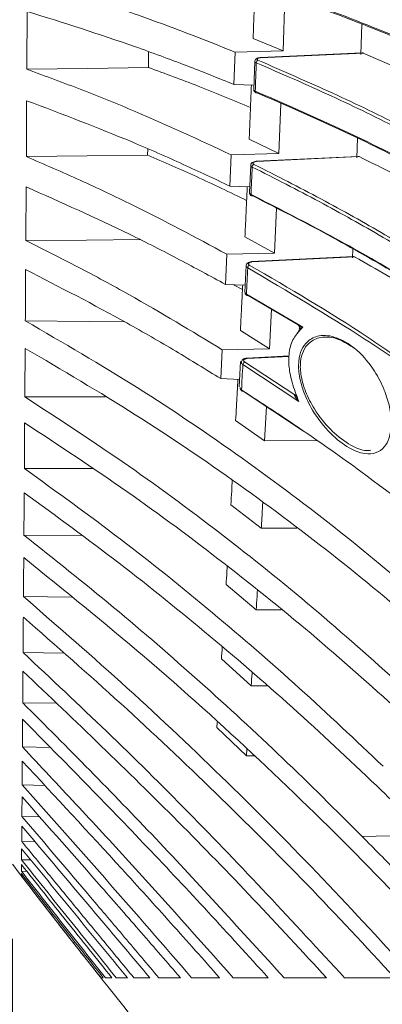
# Model space of a CAD drawing. Header units: millimetres. Extents: x 0 to 1118, y 0 to 864.
# Tile 437 of 512: x 766 to 774, y 387 to 409. Entities that reach past the tile are written whole.
import ezdxf

# ---------------------------------------------------------------- set-up
doc = ezdxf.new("R2010")
doc.units = ezdxf.units.MM
doc.styles.add('SLDTEXTSTYLE0', font='TXT', dxfattribs={"width": 0.605})
doc.dimstyles.new('SLDDIMSTYLE3', dxfattribs={"dimtxt": 3.175, "dimasz": 3.302, "dimexe": 0, "dimexo": 0.0625, "dimgap": 0.79375, "dimtad": 0, "dimtih": 1, "dimtoh": 1, "dimdec": 1, "dimlfac": 4, "dimrnd": 1e-09, "dimzin": 12, "dimdsep": 46, "dimtxsty": 'SLDTEXTSTYLE0', "dimsah": 1, "dimcen": 0.09, "dimadec": 0, "dimazin": 3, "dimtfac": 1, "dimtofl": 0, "dimtmove": 0, "dimatfit": 3, "dimfxl": 1, "dimfrac": 2, "dimtolj": 1, "dimtzin": 12, "dimarcsym": 0})
doc.dimstyles.new('SLDDIMSTYLE8', dxfattribs={"dimtxt": 3.175, "dimasz": 3.302, "dimexe": 0, "dimexo": 0.0625, "dimgap": 0.79375, "dimtad": 0, "dimtih": 1, "dimtoh": 1, "dimlfac": 4, "dimrnd": 1e-09, "dimzin": 12, "dimdsep": 46, "dimtxsty": 'SLDTEXTSTYLE0', "dimsah": 1, "dimcen": 0.09, "dimadec": 0, "dimazin": 3, "dimtfac": 1, "dimtofl": 0, "dimtmove": 0, "dimatfit": 3, "dimfxl": 1, "dimfrac": 2, "dimtolj": 1, "dimtzin": 12, "dimarcsym": 0})
doc.dimstyles.new('SLDDIMSTYLE9', dxfattribs={"dimtxt": 3.175, "dimasz": 3.302, "dimexe": 0, "dimexo": 0.0625, "dimgap": 0.79375, "dimtad": 0, "dimlfac": 4, "dimrnd": 1e-09, "dimzin": 12, "dimdsep": 46, "dimtxsty": 'SLDTEXTSTYLE0', "dimsah": 1, "dimcen": 0.09, "dimadec": 0, "dimazin": 3, "dimtfac": 1, "dimtofl": 0, "dimtmove": 0, "dimatfit": 3, "dimfxl": 1, "dimfrac": 2, "dimtolj": 1, "dimtzin": 12, "dimarcsym": 0})

# ---------------------------------------------------------------- blocks, each defined once
blk = doc.blocks.new('_D_18')
at = {"color": 7, "linetype": 'Continuous', "lineweight": 0}
for p, q in [((870.233, 419.658), (698.437, 419.658)), ((700.037, 419.658), (700.037, 403.595)), ((700.037, 382.658), (700.037, 398.722)), ((791.922, 382.658), (698.437, 382.658))]:
    blk.add_line(p, q, dxfattribs=at)
for points in [[(700.037, 419.658), (699.529, 416.356), (700.545, 416.356)], [(700.037, 382.658), (700.545, 385.96), (699.529, 385.96)]]:
    blk.add_solid(points, dxfattribs=at)
at = {"color": 7, "linetype": 'Continuous', "lineweight": 0, "insert": (698.463, 402.815), "char_height": 3.175, "attachment_point": 1, "style": 'SLDTEXTSTYLE0'}
blk.add_mtext('D', dxfattribs=at)
blk = doc.blocks.new('_D_19')
at = {"color": 7, "linetype": 'Continuous', "lineweight": 0}
for p, q in [((716.762, 401.364), (716.762, 352.295)), ((796.035, 372.505), (796.035, 352.295)), ((716.762, 353.895), (754.097, 353.895)), ((796.035, 353.895), (757.007, 353.895))]:
    blk.add_line(p, q, dxfattribs=at)
for points in [[(716.762, 353.895), (720.064, 353.387), (720.064, 354.403)], [(796.035, 353.895), (792.733, 354.403), (792.733, 353.387)]]:
    blk.add_solid(points, dxfattribs=at)
at = {"color": 7, "linetype": 'Continuous', "lineweight": 0, "insert": (754.097, 355.552), "char_height": 3.175, "attachment_point": 1, "style": 'SLDTEXTSTYLE0'}
blk.add_mtext('A', dxfattribs=at)
blk = doc.blocks.new('_D_20')
at = {"color": 7, "linetype": 'Continuous', "lineweight": 0}
for p, q in [((766.16, 388.808), (766.16, 364.031)), ((796.035, 372.505), (796.035, 364.031)), ((766.16, 365.631), (775.64, 365.631)), ((796.035, 365.631), (786.554, 365.631))]:
    blk.add_line(p, q, dxfattribs=at)
for points in [[(766.16, 365.631), (769.462, 365.123), (769.462, 366.139)], [(796.035, 365.631), (792.733, 366.139), (792.733, 365.123)]]:
    blk.add_solid(points, dxfattribs=at)
at = {"color": 7, "linetype": 'Continuous', "lineweight": 0, "insert": (775.64, 367.288), "char_height": 3.175, "attachment_point": 1, "style": 'SLDTEXTSTYLE0'}
blk.add_mtext('119.5', dxfattribs=at)

msp = doc.modelspace()

# ---------------------------------------------------------------- linework, layer by layer
at = {"color": 7, "linetype": 'Continuous', "lineweight": 15}
for p, q in [((771.9777, 407.8824), (772.0193, 409.0703)), ((773.6515, 407.8061), (773.6737, 408.4541)), ((771.9777, 407.8824), (771.3356, 408.1474)), ((770.9481, 407.8562), (770.9226, 407.1608)), ((770.9481, 407.8562), (771.9777, 407.8824)), ((773.6812, 407.8392), (771.4924, 407.7371)), ((775.3276, 407.1242), (773.6991, 407.8358)), ((771.3704, 407.6601), (771.3477, 407.0505)), ((771.3733, 407.6568), (771.3742, 407.6598)), ((771.3512, 407.1444), (770.9226, 407.1608)), ((771.8899, 405.6738), (771.9338, 406.7518)), ((771.8899, 405.6738), (771.2519, 405.9837)), ((773.5651, 405.5846), (773.5818, 406.0032)), ((769.0681, 405.64), (769.0692, 405.7774)), ((770.863, 405.6497), (771.8899, 405.6738)), ((770.863, 405.6497), (770.8347, 404.9756)), ((773.5921, 405.6145), (771.4041, 405.5097)), ((771.2833, 405.4294), (771.258, 404.8385)), ((771.2851, 405.4253), (771.2861, 405.4292)), ((771.2632, 404.9592), (770.8347, 404.9756)), ((771.2604, 404.8384), (771.2603, 404.8353)), ((771.7933, 403.5369), (771.8378, 404.5007)), ((771.7933, 403.5369), (771.16, 403.8903)), ((773.4701, 403.4354), (773.4786, 403.6248)), ((770.7697, 403.5151), (770.7392, 402.8656)), ((770.7697, 403.5151), (771.7933, 403.5369)), ((773.4942, 403.462), (771.3071, 403.3552)), ((771.1866, 403.2712), (771.1593, 402.7016)), ((771.1881, 403.2666), (771.1891, 403.271)), ((771.1664, 402.8492), (770.7392, 402.8656)), ((771.1057, 402.7534), (770.9099, 402.859)), ((771.1908, 402.6557), (772.401, 401.9455)), ((772.3069, 401.9953), (771.2266, 402.6271)), ((771.6901, 401.4822), (771.7335, 402.3307)), ((771.6901, 401.4822), (771.062, 401.8774)), ((770.6702, 401.4628), (770.6382, 400.841)), ((770.6702, 401.4628), (771.6901, 401.4822)), ((772.1125, 401.329), (771.2036, 401.2839)), ((771.0672, 401.2094), (771.0378, 400.6622)), ((771.0466, 400.8255), (770.6382, 400.841)), ((772.4217, 399.7144), (771.1214, 400.5749)), ((772.2637, 400.4956), (772.2637, 400.4955)), ((771.5816, 399.5059), (771.6226, 400.2432)), ((771.5816, 399.5059), (770.9597, 399.9406)), ((771.5816, 399.5059), (772.7121, 399.5092)), ((771.5109, 397.6295), (770.8574, 398.1317)), ((767.6497, 397.4724), (766.4073, 397.4783)), ((771.5109, 397.6295), (772.2729, 397.6311)), ((771.401, 395.8774), (770.7546, 396.4172)), ((767.4338, 396.1495), (766.3983, 396.1578)), ((771.401, 395.8774), (771.9392, 395.8767)), ((767.2652, 394.9456), (766.3899, 394.9555)), ((771.2936, 394.2448), (770.6544, 394.8196)), ((771.2936, 394.2448), (771.6357, 394.2433)), ((767.1002, 393.8668), (766.3825, 393.8773)), ((770.5583, 393.3467), (770.5656, 393.4569)), ((771.1903, 392.7398), (770.5583, 393.3467)), ((766.9721, 392.9176), (766.3757, 392.9282)), ((771.1903, 392.7398), (771.2005, 392.8872)), ((771.1903, 392.7398), (771.3664, 392.7384)), ((766.8544, 392.103), (766.3697, 392.1131)), ((766.7469, 391.4267), (766.3646, 391.4357)), ((766.6482, 390.8919), (766.3601, 390.8996)), ((766.5569, 390.5013), (766.3566, 390.5072)), ((766.4718, 390.2567), (766.3538, 390.2605)), ((766.3911, 390.1593), (766.3516, 390.1606))]:
    msp.add_line(p, q, dxfattribs=at)
at = {"color": 9, "linetype": 'Continuous', "lineweight": 0}
for p, q in [((773.6991, 407.8358), (771.493, 407.7329)), ((773.6125, 405.6096), (771.4048, 405.504)), ((773.5174, 403.4556), (771.3078, 403.3477)), ((772.1108, 401.3195), (771.2043, 401.2745)), ((772.3186, 400.3484), (771.1143, 401.1429)), ((771.1501, 401.2002), (772.2311, 400.4894)), ((774.6219, 391.0248), (773.6811, 391.0044))]:
    msp.add_line(p, q, dxfattribs=at)
at = {"color": 9, "linetype": 'Continuous', "lineweight": 0, "flags": 128}
msp.add_lwpolyline([(771.4924, 407.7371), (771.4924, 407.7371), (771.4926, 407.736), (771.493, 407.7329)], dxfattribs=at)
at = {"color": 7, "linetype": 'Continuous', "lineweight": 15, "flags": 128}
for points in [[(769.0825, 407.5248), (767.7765, 407.5052), (766.4704, 407.4857)], [(769.0681, 405.64), (767.7639, 405.6246), (766.4598, 405.6092)], [(768.9055, 403.826), (767.7509, 403.816), (766.4487, 403.8049)], [(768.5677, 402.0642), (767.8174, 402.0703), (766.4378, 402.0815)], [(772.2852, 401.806), (772.3322, 401.8876), (772.3322, 401.8876), (772.3322, 401.8876)], [(768.1631, 400.4507), (767.7255, 400.4499), (766.4272, 400.4473)], [(767.8861, 398.9084), (767.7134, 398.9087), (766.4169, 398.9105)]]:
    msp.add_lwpolyline(points, dxfattribs=at)
at = {"color": 9, "linetype": 'Continuous', "lineweight": 0}
for centre, radius, start, end in [((771.4678, 407.6234), 0.064, 116.40656, 179.46419), ((771.4151, 407.0124), 0.0343, 172.97192, 242.76021), ((771.3777, 405.5039), 0.027, 0.17374, 12.42902), ((771.3824, 405.3848), 0.0671, 117.92656, 178.23173), ((771.3209, 404.7938), 0.0312, 172.06278, 240.46717), ((771.2476, 403.346), 0.0603, 1.68729, 8.81249), ((771.288, 403.2194), 0.07, 119.21057, 176.98045), ((771.2199, 402.6521), 0.0293, 172.8453, 237.21164), ((771.1153, 401.2723), 0.0891, 1.4168, 7.47622), ((771.1868, 401.1374), 0.0727, 120.2635, 175.70599), ((771.1118, 400.5964), 0.0265, 172.56978, 234.04491)]:
    msp.add_arc(centre, radius, start, end, dxfattribs=at)
at = {"color": 7, "linetype": 'Continuous', "lineweight": 15}
for centre, radius, start, end in [((771.4089, 407.0066), 0.0266, 249.02842, 286.82764), ((771.3163, 404.7911), 0.0267, 246.06631, 290.44126), ((771.2156, 402.651), 0.0263, 243.68669, 294.58265), ((771.109, 400.5983), 0.0265, 241.35292, 298.06209)]:
    msp.add_arc(centre, radius, start, end, dxfattribs=at)
for points, knots in [([(778.2716, 407.0236), (777.7423, 407.2912), (776.6836, 407.8264), (775.0052, 408.5754), (773.2869, 409.2794), (772.0837, 409.7086), (771.4813, 409.9234)], [0, 0, 0, 0, 0.2624357, 0.5248648, 0.7621295, 1, 1, 1, 1]), ([(771.5168, 409.9794), (772.1182, 409.7651), (773.3212, 409.3364), (775.0527, 408.6255), (776.6833, 407.9024), (777.8697, 407.2993), (778.3128, 407.0777), (778.3128, 407.0777)], [0, 0, 0, 0, 0.2375764, 0.4751813, 0.7375961, 0.9999985, 1, 1, 1, 1]), ([(766.4805, 409.425), (766.8865, 409.3012), (767.6984, 409.0537), (769.2115, 408.5386), (770.2604, 408.1264), (770.9481, 407.8562)], [0, 0, 0, 0, 0.2561806, 0.5123473, 1, 1, 1, 1]), ([(771.3356, 408.1474), (771.3399, 408.2671), (771.3484, 408.5065), (771.3628, 408.922), (771.3726, 409.2197), (771.3784, 409.3961)], [0, 0, 0, 0, 0.2894091, 0.578818, 1, 1, 1, 1]), ([(771.4617, 409.3004), (772.1277, 409.062), (773.4598, 408.5853), (775.2203, 407.8523), (776.8276, 407.1253), (777.7815, 406.6428), (778.2588, 406.4013)], [0, 0, 0, 0, 0.2634722, 0.5269465, 0.7632769, 1, 1, 1, 1]), ([(778.3, 406.3607), (778.3, 406.3607), (777.8111, 406.6052), (776.874, 407.0833), (775.2584, 407.8127), (773.4976, 408.546), (772.164, 409.0233), (771.4972, 409.2619)], [0, 0, 0, 0, 0.0000012, 0.23632, 0.47301, 0.7364904, 1, 1, 1, 1]), ([(766.477, 408.7296), (766.4764, 408.6247), (766.4754, 408.4149), (766.4732, 407.9991), (766.4715, 407.6907), (766.4704, 407.4857)], [0, 0, 0, 0, 0.2509354, 0.5018724, 1, 1, 1, 1]), ([(770.9226, 407.1608), (770.5846, 407.2961), (769.8893, 407.5744), (768.4391, 408.1112), (767.2579, 408.4835), (766.477, 408.7296)], [0, 0, 0, 0, 0.2427798, 0.4993794, 1, 1, 1, 1]), ([(769.0825, 407.5248), (769.0827, 407.5498), (769.0835, 407.6628), (769.0843, 407.7766), (769.085, 407.8652)], [0, 0, 0, 0, 0.2211946, 1, 1, 1, 1]), ([(773.6813, 407.8384), (773.6827, 407.8387), (773.6883, 407.8399), (773.6945, 407.8375), (773.6991, 407.8358)], [0, 0, 0, 0, 0.2577253, 1, 1, 1, 1]), ([(771.4924, 407.7368), (771.491, 407.7369), (771.475, 407.7372), (771.4429, 407.7305), (771.4084, 407.7168), (771.3853, 407.6955), (771.3735, 407.675), (771.3734, 407.6615), (771.3734, 407.6568)], [0, 0, 0, 0, 0.0238245, 0.2792151, 0.5626284, 0.7467033, 0.9113028, 1, 1, 1, 1]), ([(766.4704, 407.4857), (766.8682, 407.3397), (767.6637, 407.0478), (769.1503, 406.4445), (770.1848, 405.9645), (770.863, 405.6497)], [0, 0, 0, 0, 0.2561792, 0.5123483, 1, 1, 1, 1]), ([(771.2796, 406.668), (770.9086, 406.8213), (770.195, 407.1162), (769.4433, 407.3923), (769.0825, 407.5248)], [0, 0, 0, 0, 0.5199726, 1, 1, 1, 1]), ([(771.2519, 405.9837), (771.2566, 406.0999), (771.2662, 406.3323), (771.2817, 406.7191), (771.2922, 406.9917), (771.2981, 407.1464)], [0, 0, 0, 0, 0.3020446, 0.6040897, 1, 1, 1, 1]), ([(771.3504, 407.0481), (771.3502, 407.0429), (771.3497, 407.0303), (771.3585, 407.0122), (771.3731, 406.9964), (771.3866, 406.9867), (771.3971, 406.9834), (771.3998, 406.9826)], [0, 0, 0, 0, 0.1675858, 0.4055101, 0.630422, 0.9087809, 1, 1, 1, 1]), ([(771.3811, 407.0166), (771.9848, 406.7547), (773.1924, 406.2308), (774.8045, 405.4315), (776.284, 404.6415), (777.1694, 404.119), (777.6124, 403.8576)], [0, 0, 0, 0, 0.26398061, 0.52796884, 0.7638247, 1, 1, 1, 1]), ([(777.6531, 403.8199), (777.6531, 403.8199), (777.2116, 404.0407), (776.3237, 404.6227), (774.8439, 405.3888), (773.2296, 406.1962), (772.021, 406.7195), (771.4166, 406.9812)], [0, 0, 0, 0, 0.0000013, 0.2358452, 0.4719922, 0.7359861, 1, 1, 1, 1]), ([(766.4667, 406.8116), (766.4661, 406.71), (766.465, 406.5068), (766.4627, 406.1048), (766.4609, 405.8071), (766.4598, 405.6092)], [0, 0, 0, 0, 0.2509357, 0.5018728, 1, 1, 1, 1]), ([(770.8347, 404.9756), (770.5023, 405.1327), (769.8184, 405.4558), (768.3915, 406.0823), (767.2335, 406.521), (766.4667, 406.8116)], [0, 0, 0, 0, 0.242125, 0.4981369, 1, 1, 1, 1]), ([(766.4598, 405.6092), (766.8477, 405.4418), (767.6235, 405.1069), (769.0812, 404.4183), (770.1005, 403.8731), (770.7697, 403.5151)], [0, 0, 0, 0, 0.2556362, 0.5112653, 1, 1, 1, 1]), ([(771.1954, 404.6706), (770.839, 404.8419), (770.1469, 405.1743), (769.4204, 405.4879), (769.0681, 405.64)], [0, 0, 0, 0, 0.515017, 1, 1, 1, 1]), ([(771.4042, 405.5094), (771.4027, 405.5094), (771.3861, 405.5099), (771.3528, 405.5021), (771.3166, 405.4856), (771.2939, 405.4606), (771.2839, 405.4396), (771.2848, 405.4278), (771.285, 405.4253)], [0, 0, 0, 0, 0.0246426, 0.2882888, 0.579401, 0.7761383, 0.9510821, 1, 1, 1, 1]), ([(773.5921, 405.6134), (773.5945, 405.6138), (773.601, 405.6148), (773.6081, 405.6116), (773.6125, 405.6096)], [0, 0, 0, 0, 0.3703007, 1, 1, 1, 1]), ([(775.2444, 404.772), (775.2143, 404.7888), (774.6973, 405.0777), (774.1387, 405.3516), (773.6125, 405.6096)], [0, 0, 0, 0, 0.0581217, 1, 1, 1, 1]), ([(766.4558, 404.9597), (766.4552, 404.862), (766.454, 404.6665), (766.4516, 404.2801), (766.4499, 403.9947), (766.4487, 403.8049)], [0, 0, 0, 0, 0.2509374, 0.5018736, 1, 1, 1, 1]), ([(770.7392, 402.8656), (770.4127, 403.0433), (769.7408, 403.4089), (768.3394, 404.1217), (767.2069, 404.6256), (766.4558, 404.9597)], [0, 0, 0, 0, 0.2415458, 0.4970261, 1, 1, 1, 1]), ([(771.16, 403.8903), (771.1652, 404.0023), (771.1755, 404.2261), (771.1916, 404.5824), (771.2024, 404.8288), (771.2082, 404.9613)], [0, 0, 0, 0, 0.3163039, 0.6326074, 1, 1, 1, 1]), ([(771.2594, 404.8351), (771.2595, 404.8276), (771.2598, 404.8121), (771.272, 404.7917), (771.2871, 404.7764), (771.3001, 404.7703), (771.3059, 404.7676)], [0, 0, 0, 0, 0.24732305, 0.50873232, 0.7792294, 1, 1, 1, 1]), ([(771.29, 404.7982), (771.8347, 404.5209), (772.9242, 403.9665), (774.8537, 402.8717), (776.1464, 402.0271), (776.9738, 401.4864)], [0, 0, 0, 0, 0.2646264, 0.5292635, 1, 1, 1, 1]), ([(777.0141, 401.4519), (777.0141, 401.4519), (776.2531, 402.0226), (774.8754, 402.8306), (772.9645, 403.9351), (771.8719, 404.4891), (771.3256, 404.7661)], [0, 0, 0, 0, 0.0000015, 0.4707032, 0.7353455, 1, 1, 1, 1]), ([(766.4487, 403.8049), (766.8263, 403.6165), (767.5816, 403.2398), (769.0082, 402.4687), (770.0109, 401.8618), (770.6702, 401.4628)], [0, 0, 0, 0, 0.2551424, 0.5102799, 1, 1, 1, 1]), ([(771.3072, 403.3548), (771.3057, 403.3549), (771.2886, 403.3555), (771.2546, 403.3467), (771.2171, 403.3276), (771.1951, 403.2997), (771.186, 403.2783), (771.1874, 403.2675), (771.1875, 403.2665)], [0, 0, 0, 0, 0.0252931, 0.2941768, 0.5881474, 0.7949961, 0.9791744, 1, 1, 1, 1]), ([(773.4943, 403.461), (773.4976, 403.4613), (773.505, 403.4619), (773.513, 403.4578), (773.5174, 403.4556)], [0, 0, 0, 0, 0.453518, 1, 1, 1, 1]), ([(775.1519, 402.4914), (775.0678, 402.5446), (774.5453, 402.8753), (773.9863, 403.1909), (773.5174, 403.4556)], [0, 0, 0, 0, 0.161012, 1, 1, 1, 1]), ([(766.4448, 403.1831), (766.4442, 403.0897), (766.443, 402.9029), (766.4407, 402.5341), (766.439, 402.2623), (766.4378, 402.0815)], [0, 0, 0, 0, 0.2509374, 0.5018749, 1, 1, 1, 1]), ([(770.6382, 400.841), (770.3178, 401.0382), (769.6585, 401.4439), (768.2843, 402.2389), (767.1788, 402.8063), (766.4448, 403.1831)], [0, 0, 0, 0, 0.2410128, 0.4960329, 1, 1, 1, 1]), ([(771.062, 401.8774), (771.0675, 401.9846), (771.0783, 402.1991), (771.0945, 402.523), (771.1051, 402.7419), (771.1105, 402.8513)], [0, 0, 0, 0, 0.3334902, 0.666978, 1, 1, 1, 1]), ([(771.1607, 402.6982), (771.1607, 402.6903), (771.1608, 402.6736), (771.174, 402.6514), (771.1886, 402.636), (771.2007, 402.6303), (771.2045, 402.6285)], [0, 0, 0, 0, 0.2630079, 0.553234, 0.8596621, 1, 1, 1, 1]), ([(766.4378, 402.0815), (767.2497, 401.6104), (768.8732, 400.6682), (771.1091, 399.1451), (773.2224, 397.5672), (774.5218, 396.4697), (775.1723, 395.9204)], [0, 0, 0, 0, 0.2514183, 0.5028085, 0.7511152, 1, 1, 1, 1]), ([(772.401, 401.9455), (772.3692, 401.9116), (772.2782, 401.8147), (772.1451, 401.6218), (772.0893, 401.3055), (772.1175, 400.9381), (772.2152, 400.6213), (772.2926, 400.417), (772.3186, 400.3484)], [0, 0, 0, 0, 0.1112585, 0.3175557, 0.5248333, 0.6837274, 0.893828, 1, 1, 1, 1]), ([(772.3069, 401.9953), (772.3096, 401.9936), (772.3153, 401.9899), (772.3235, 401.9806), (772.331, 401.9683), (772.3365, 401.9539), (772.339, 401.9392), (772.3384, 401.9263), (772.3355, 401.9161), (772.3321, 401.9116), (772.3305, 401.9096)], [0, 0, 0, 0, 0.10774727, 0.22901729, 0.36136181, 0.50001261, 0.63865972, 0.77099268, 0.89225704, 1, 1, 1, 1]), ([(772.3087, 401.9813), (772.3091, 401.981), (772.3165, 401.9755), (772.338, 401.9654), (772.3699, 401.9543), (772.3924, 401.9478), (772.4008, 401.9455), (772.401, 401.9455)], [0, 0, 0, 0, 0.01648662, 0.3692539, 0.7723087, 0.99446438, 1, 1, 1, 1]), ([(772.3282, 401.9102), (772.3298, 401.913), (772.3331, 401.9188), (772.3359, 401.9287), (772.3366, 401.9395), (772.3349, 401.9503), (772.3308, 401.9605), (772.3247, 401.9693), (772.3173, 401.9765), (772.3115, 401.9797), (772.3087, 401.9813)], [0, 0, 0, 0, 0.1152995, 0.2385188, 0.3676795, 0.5000288, 0.6323528, 0.7615324, 0.8847586, 1, 1, 1, 1]), ([(772.38, 400.6881), (772.3621, 400.7567), (772.3141, 400.9399), (772.3037, 401.2173), (772.3693, 401.4721), (772.5145, 401.6739), (772.7693, 401.792), (773.128, 401.7484), (773.5367, 401.5093), (773.8903, 401.1202), (774.0911, 400.7542), (774.2087, 400.4599), (774.2879, 400.183), (774.3173, 399.8392), (774.2706, 399.557), (774.1579, 399.3519), (773.9777, 399.2287), (773.7201, 399.2107), (773.3816, 399.3381), (772.9872, 399.6458), (772.6447, 400.0802), (772.4534, 400.4609), (772.3947, 400.6425), (772.38, 400.6881)], [0, 0, 0, 0, 0.0238533, 0.0636972, 0.0998684, 0.137685, 0.1928647, 0.2624977, 0.3328914, 0.4087099, 0.4610396, 0.4728954, 0.5138616, 0.554976, 0.5936977, 0.6328224, 0.6764006, 0.7277683, 0.7893912, 0.8610747, 0.9365038, 0.9840569, 1, 1, 1, 1]), ([(773.5291, 401.4792), (773.408, 401.5585), (773.1568, 401.723), (772.8078, 401.7538), (772.5528, 401.6433), (772.4072, 401.4494), (772.3414, 401.2047), (772.3519, 400.9376), (772.3998, 400.7619), (772.4178, 400.696)], [0, 0, 0, 0, 0.199068, 0.4132031, 0.5821454, 0.6973004, 0.8069756, 0.9276169, 1, 1, 1, 1]), ([(766.434, 401.4905), (766.4335, 401.4018), (766.4323, 401.2246), (766.43, 400.8751), (766.4283, 400.6182), (766.4272, 400.4473)], [0, 0, 0, 0, 0.25093677, 0.5018724, 1, 1, 1, 1]), ([(775.1419, 395.3294), (774.4851, 395.8828), (773.1713, 396.9896), (771.053, 398.5695), (768.8291, 400.0861), (767.2333, 401.0218), (766.434, 401.4905)], [0, 0, 0, 0, 0.2512951, 0.5026031, 0.750903, 1, 1, 1, 1]), ([(771.2037, 401.2835), (771.2022, 401.2835), (771.1847, 401.2843), (771.15, 401.2747), (771.1127, 401.2535), (771.089, 401.2235), (771.0854, 401.2022), (771.0837, 401.1923)], [0, 0, 0, 0, 0.0260739, 0.3001605, 0.5961379, 0.8126917, 1, 1, 1, 1]), ([(770.9597, 399.9406), (770.9652, 400.0405), (770.9763, 400.245), (770.9922, 400.5397), (771.0026, 400.737), (771.0074, 400.827)], [0, 0, 0, 0, 0.34179413, 0.6996756, 1, 1, 1, 1]), ([(771.0553, 400.6472), (771.0557, 400.6378), (771.0565, 400.619), (771.0723, 400.5946), (771.086, 400.58), (771.0959, 400.5754), (771.0964, 400.5752)], [0, 0, 0, 0, 0.3175771, 0.635301, 0.9844785, 1, 1, 1, 1]), ([(771.0855, 400.5999), (771.5248, 400.313), (772.4032, 399.7392), (773.9767, 398.627), (775.0553, 397.7794), (775.7422, 397.2396)], [0, 0, 0, 0, 0.266391, 0.5327933, 1, 1, 1, 1]), ([(772.4178, 400.696), (772.4325, 400.6522), (772.4914, 400.4771), (772.6769, 400.1233), (772.8917, 399.8574), (773.1584, 399.5952), (773.4179, 399.4064), (773.7036, 399.2822), (773.8324, 399.2992), (773.8624, 399.3032)], [0, 0, 0, 0, 0.05429925, 0.21688768, 0.4600222, 0.47650285, 0.72359617, 0.9357895, 1, 1, 1, 1]), ([(766.4272, 400.4473), (767.1778, 399.9594), (768.6788, 398.9835), (770.7734, 397.4265), (772.7686, 395.8196), (774.0085, 394.7061), (774.629, 394.1489)], [0, 0, 0, 0, 0.2510582, 0.5021027, 0.750826, 1, 1, 1, 1]), ([(772.2639, 400.4958), (772.2639, 400.4957), (772.2628, 400.4923), (772.2578, 400.4884), (772.2497, 400.4853), (772.2404, 400.4857), (772.2341, 400.4882), (772.2311, 400.4894)], [0, 0, 0, 0, 0.0128033, 0.2852032, 0.5458102, 0.7856993, 1, 1, 1, 1]), ([(772.2324, 400.4632), (772.2354, 400.4641), (772.2415, 400.4658), (772.2495, 400.4698), (772.2563, 400.4748), (772.2611, 400.4808), (772.2634, 400.4873), (772.2632, 400.4937), (772.2609, 400.4998), (772.2579, 400.5033), (772.2564, 400.505)], [0, 0, 0, 0, 0.1149248, 0.2380849, 0.3674024, 0.499997, 0.6325931, 0.7618846, 0.885043, 1, 1, 1, 1]), ([(772.2564, 400.505), (772.2585, 400.4954), (772.2668, 400.4583), (772.2893, 400.406), (772.3101, 400.3642), (772.3184, 400.3487), (772.3186, 400.3484)], [0, 0, 0, 0, 0.1785525, 0.692299, 0.9945782, 1, 1, 1, 1]), ([(772.2566, 400.4879), (772.2575, 400.4888), (772.2589, 400.4901), (772.2635, 400.492), (772.2651, 400.4927)], [0, 0, 0, 0, 0.6529691, 1, 1, 1, 1]), ([(766.4235, 399.89), (766.4229, 399.8066), (766.4218, 399.6397), (766.4196, 399.3113), (766.4179, 399.0706), (766.4169, 398.9105)], [0, 0, 0, 0, 0.25093627, 0.50187342, 1, 1, 1, 1]), ([(774.5973, 393.5915), (773.9726, 394.1514), (772.7231, 395.271), (770.7263, 396.8789), (768.6429, 398.4314), (767.1638, 399.4034), (766.4235, 399.89)], [0, 0, 0, 0, 0.2509156, 0.5018395, 0.7506376, 1, 1, 1, 1]), ([(766.4169, 398.9105), (767.1124, 398.4088), (768.5035, 397.4056), (770.4682, 395.8234), (772.3535, 394.1972), (773.5369, 393.0748), (774.129, 392.5132)], [0, 0, 0, 0, 0.2507284, 0.5014518, 0.7505557, 1, 1, 1, 1]), ([(770.8574, 398.1317), (770.863, 398.2284), (770.8732, 398.4029), (770.8833, 398.5799), (770.8879, 398.6589)], [0, 0, 0, 0, 0.55412708, 1, 1, 1, 1]), ([(766.4134, 398.3895), (766.4129, 398.3116), (766.4118, 398.156), (766.4098, 397.8503), (766.4083, 397.6269), (766.4073, 397.4783)], [0, 0, 0, 0, 0.2509349, 0.5018712, 1, 1, 1, 1]), ([(774.0968, 391.9922), (773.5023, 392.5551), (772.3131, 393.681), (770.4288, 395.3074), (768.4743, 396.8867), (767.1007, 397.8883), (766.4134, 398.3895)], [0, 0, 0, 0, 0.2506233, 0.5012514, 0.7504332, 1, 1, 1, 1]), ([(771.5109, 397.6295), (771.517, 397.7297), (771.528, 397.911), (771.5391, 398.0951), (771.544, 398.1774)], [0, 0, 0, 0, 0.55269764, 1, 1, 1, 1]), ([(766.4073, 397.4783), (767.0547, 396.965), (768.3496, 395.9384), (770.1981, 394.336), (771.9839, 392.6957), (773.1152, 391.5684), (773.6811, 391.0044)], [0, 0, 0, 0, 0.2504855, 0.5009707, 0.750361, 1, 1, 1, 1]), ([(766.4041, 396.9962), (766.4036, 396.9244), (766.4026, 396.7807), (766.4006, 396.4992), (766.3992, 396.2942), (766.3983, 396.1578)], [0, 0, 0, 0, 0.2509359, 0.5018721, 1, 1, 1, 1]), ([(776.062, 387.9708), (775.3244, 388.7673), (773.849, 390.3603), (771.4871, 392.6568), (769.0226, 394.8832), (767.2775, 396.2914), (766.4041, 396.9962)], [0, 0, 0, 0, 0.2507376, 0.5014795, 0.7505075, 1, 1, 1, 1]), ([(770.7546, 396.4172), (770.7601, 396.5077), (770.7682, 396.6394), (770.7763, 396.7733), (770.7789, 396.8152)], [0, 0, 0, 0, 0.6870066, 1, 1, 1, 1]), ([(766.3983, 396.1578), (767.1482, 395.5075), (768.648, 394.2067), (770.7873, 392.1803), (772.8513, 390.1072), (774.1552, 388.6832), (774.8076, 387.9708)], [0, 0, 0, 0, 0.2504635, 0.5009286, 0.7503364, 1, 1, 1, 1]), ([(771.401, 395.8774), (771.407, 395.9712), (771.4158, 396.1079), (771.4247, 396.2469), (771.4274, 396.2906)], [0, 0, 0, 0, 0.6858933, 1, 1, 1, 1]), ([(766.3952, 395.717), (766.3948, 395.6515), (766.3938, 395.5205), (766.3921, 395.2645), (766.3908, 395.0789), (766.3899, 394.9555)], [0, 0, 0, 0, 0.2509369, 0.5018717, 1, 1, 1, 1]), ([(774.3806, 387.9708), (773.755, 388.6441), (772.5038, 389.9906), (770.5369, 391.9502), (768.5093, 393.8663), (767.1001, 395.0999), (766.3952, 395.717)], [0, 0, 0, 0, 0.2503559, 0.5007132, 0.750246, 1, 1, 1, 1]), ([(766.3899, 394.9555), (766.9925, 394.392), (768.1975, 393.2649), (770.5356, 390.9596), (772.1948, 389.1659), (773.3002, 387.9708)], [0, 0, 0, 0, 0.25022782, 0.50045755, 1, 1, 1, 1]), ([(770.6544, 394.8196), (770.6598, 394.9033), (770.6653, 394.9893), (770.6709, 395.0769), (770.671, 395.0794)], [0, 0, 0, 0, 0.9724811, 1, 1, 1, 1]), ([(766.3872, 394.5581), (766.3868, 394.4993), (766.386, 394.3816), (766.3844, 394.1524), (766.3833, 393.9871), (766.3825, 393.8773)], [0, 0, 0, 0, 0.2509365, 0.5018719, 1, 1, 1, 1]), ([(772.9119, 387.9708), (772.3901, 388.5358), (771.3466, 389.6657), (769.1968, 391.8806), (767.5107, 393.4874), (766.3872, 394.5581)], [0, 0, 0, 0, 0.2501861, 0.5003717, 1, 1, 1, 1]), ([(771.2936, 394.2448), (771.2994, 394.3315), (771.3056, 394.4238), (771.3119, 394.5179), (771.3123, 394.5235)], [0, 0, 0, 0, 0.9396324, 1, 1, 1, 1]), ([(766.3825, 393.8773), (766.8644, 393.395), (767.8281, 392.4304), (769.7202, 390.4753), (771.0887, 388.9724), (772.0008, 387.9708)], [0, 0, 0, 0, 0.25010759, 0.50021628, 1, 1, 1, 1]), ([(766.38, 393.5251), (766.3796, 393.4733), (766.3789, 393.3695), (766.3775, 393.1681), (766.3764, 393.024), (766.3757, 392.9282)], [0, 0, 0, 0, 0.2509361, 0.50187137, 1, 1, 1, 1]), ([(771.6582, 387.9708), (771.2297, 388.4422), (770.3726, 389.3851), (768.625, 391.2456), (767.2779, 392.6135), (766.38, 393.5251)], [0, 0, 0, 0, 0.2500838, 0.5001681, 1, 1, 1, 1]), ([(766.3757, 392.9282), (766.7597, 392.5199), (767.5277, 391.7031), (769.0482, 390.058), (770.1639, 388.8056), (770.9076, 387.9708)], [0, 0, 0, 0, 0.2500447, 0.5000904, 1, 1, 1, 1]), ([(766.3734, 392.6232), (766.3731, 392.5785), (766.3725, 392.4891), (766.3712, 392.3166), (766.3703, 392.1944), (766.3697, 392.1131)], [0, 0, 0, 0, 0.2509356, 0.5018705, 1, 1, 1, 1]), ([(770.6152, 387.9708), (770.2669, 388.3626), (769.5705, 389.146), (768.1612, 390.7005), (767.0885, 391.8541), (766.3734, 392.6232)], [0, 0, 0, 0, 0.2500334, 0.5000663, 1, 1, 1, 1]), ([(766.3697, 392.1131), (766.6758, 391.7697), (767.288, 391.0831), (768.507, 389.7058), (769.4108, 388.6648), (770.0134, 387.9708)], [0, 0, 0, 0, 0.2500155, 0.5000312, 1, 1, 1, 1]), ([(774.0968, 391.9922), (774.4633, 391.6379), (775.1963, 390.9292), (776.6042, 389.5634), (777.595, 388.6059), (778.2522, 387.9708)], [0, 0, 0, 0, 0.2518992, 0.5038001, 1, 1, 1, 1]), ([(766.3678, 391.8565), (766.3675, 391.8193), (766.367, 391.7448), (766.3659, 391.602), (766.3651, 391.5021), (766.3646, 391.4357)], [0, 0, 0, 0, 0.2509352, 0.50187, 1, 1, 1, 1]), ([(769.773, 387.9708), (769.4912, 388.2962), (768.9276, 388.9469), (767.7938, 390.2431), (766.9382, 391.2112), (766.3678, 391.8565)], [0, 0, 0, 0, 0.25001164, 0.5000232, 1, 1, 1, 1]), ([(766.3646, 391.4357), (766.8559, 390.8591), (767.5928, 389.9941), (768.5731, 388.839), (769.0617, 388.2602), (769.306, 387.9708)], [0, 0, 0, 0, 0.4999987, 0.7499993, 1, 1, 1, 1]), ([(766.3629, 391.229), (766.3627, 391.1994), (766.3622, 391.14), (766.3613, 391.0277), (766.3606, 390.9507), (766.3601, 390.8996)], [0, 0, 0, 0, 0.2509351, 0.5018704, 1, 1, 1, 1]), ([(769.117, 387.9708), (768.8879, 388.2426), (768.4296, 388.7862), (767.5112, 389.872), (766.8222, 390.6862), (766.3629, 391.229)], [0, 0, 0, 0, 0.2500026, 0.5000046, 1, 1, 1, 1]), ([(766.3601, 390.8996), (766.5606, 390.6552), (766.9616, 390.1665), (767.5644, 389.4344), (768.1674, 388.7025), (768.5696, 388.2147), (768.7706, 387.9708)], [0, 0, 0, 0, 0.2500051, 0.5000105, 0.7500059, 1, 1, 1, 1]), ([(773.6811, 391.0044), (773.9377, 390.7439), (774.4509, 390.2229), (775.4531, 389.2017), (776.1768, 388.4625), (776.6581, 387.9708)], [0, 0, 0, 0, 0.2508568, 0.5017144, 1, 1, 1, 1]), ([(766.3587, 390.7437), (766.3585, 390.7217), (766.3581, 390.6779), (766.3574, 390.5965), (766.3569, 390.5429), (766.3566, 390.5072)], [0, 0, 0, 0, 0.2509348, 0.5018699, 1, 1, 1, 1]), ([(768.6314, 387.9708), (768.4416, 388.2016), (768.062, 388.6631), (767.3034, 389.5866), (766.7366, 390.2808), (766.3587, 390.7437)], [0, 0, 0, 0, 0.250006, 0.5000134, 1, 1, 1, 1]), ([(766.3566, 390.5072), (766.5255, 390.2952), (766.8633, 389.8712), (767.5416, 389.0253), (768.0524, 388.3926), (768.393, 387.9708)], [0, 0, 0, 0, 0.2500098, 0.5000191, 1, 1, 1, 1]), ([(766.1598, 390.4082), (766.4278, 390.0597), (766.918, 389.422), (767.594, 388.5608), (768.1546, 387.8538), (768.6439, 387.2419), (769.1077, 386.6659), (769.5717, 386.0931), (770.0358, 385.5235), (770.6732, 384.744), (771.156, 384.1592), (771.4842, 383.7616)], [0, 0, 0, 0, 0.154458, 0.2826221, 0.3842476, 0.4710616, 0.5576608, 0.6441161, 0.7304594, 0.8167294, 1, 1, 1, 1]), ([(766.3555, 390.4028), (766.3553, 390.3887), (766.355, 390.3606), (766.3544, 390.3105), (766.354, 390.2805), (766.3538, 390.2605)], [0, 0, 0, 0, 0.2509347, 0.5018695, 1, 1, 1, 1]), ([(766.3538, 390.2605), (766.5033, 390.0689), (766.8025, 389.6856), (767.4038, 388.9216), (767.8579, 388.3511), (768.1607, 387.9708)], [0, 0, 0, 0, 0.2500152, 0.5000294, 1, 1, 1, 1]), ([(768.3012, 387.9708), (768.1383, 388.1729), (767.8124, 388.577), (767.1625, 389.3867), (766.6783, 389.9964), (766.3555, 390.4028)], [0, 0, 0, 0, 0.2500115, 0.5000231, 1, 1, 1, 1]), ([(766.3529, 390.2082), (766.3528, 390.202), (766.3526, 390.1897), (766.3521, 390.1712), (766.3518, 390.1649), (766.3516, 390.1606)], [0, 0, 0, 0, 0.2509347, 0.5018694, 1, 1, 1, 1]), ([(766.3516, 390.1606), (766.4932, 389.9771), (766.7762, 389.6102), (767.3461, 388.8792), (767.7776, 388.3341), (768.0652, 387.9708)], [0, 0, 0, 0, 0.2500215, 0.5000408, 1, 1, 1, 1]), ([(768.1142, 387.9708), (767.9664, 388.1565), (767.6708, 388.5278), (767.0822, 389.2724), (766.6446, 389.8339), (766.3529, 390.2082)], [0, 0, 0, 0, 0.2500154, 0.5000317, 1, 1, 1, 1]), ([(768.0652, 387.9708), (768.0672, 387.9708), (768.0711, 387.9708), (768.0848, 387.9708), (768.1024, 387.9708), (768.1142, 387.9708)], [0, 0, 0, 0, 0.250063, 0.5001259, 1, 1, 1, 1]), ([(768.1607, 387.9708), (768.1702, 387.9708), (768.1893, 387.9708), (768.2336, 387.9708), (768.2741, 387.9708), (768.3012, 387.9708)], [0, 0, 0, 0, 0.2500631, 0.5001263, 1, 1, 1, 1]), ([(768.393, 387.9708), (768.4106, 387.9708), (768.4459, 387.9708), (768.5227, 387.9708), (768.5879, 387.9708), (768.6314, 387.9708)], [0, 0, 0, 0, 0.2500648, 0.5001293, 1, 1, 1, 1]), ([(768.7706, 387.9708), (768.7972, 387.9708), (768.8504, 387.9708), (768.9631, 387.9708), (769.0555, 387.9708), (769.117, 387.9708)], [0, 0, 0, 0, 0.2500652, 0.5001289, 1, 1, 1, 1]), ([(769.306, 387.9708), (769.3426, 387.9708), (769.4158, 387.9708), (769.5688, 387.9708), (769.6913, 387.9708), (769.773, 387.9708)], [0, 0, 0, 0, 0.2500475, 0.50009647, 1, 1, 1, 1]), ([(770.0134, 387.9708), (770.0613, 387.9708), (770.1571, 387.9708), (770.3551, 387.9708), (770.5112, 387.9708), (770.6152, 387.9708)], [0, 0, 0, 0, 0.2500536, 0.5001066, 1, 1, 1, 1]), ([(770.9076, 387.9708), (770.9681, 387.9708), (771.089, 387.9708), (771.337, 387.9708), (771.5297, 387.9708), (771.6582, 387.9708)], [0, 0, 0, 0, 0.2500425, 0.5000837, 1, 1, 1, 1]), ([(772.0008, 387.9708), (772.075, 387.9708), (772.2234, 387.9708), (772.5254, 387.9708), (772.7573, 387.9708), (772.9119, 387.9708)], [0, 0, 0, 0, 0.2500276, 0.5000554, 1, 1, 1, 1]), ([(773.3002, 387.9708), (773.3891, 387.9708), (773.5668, 387.9708), (773.926, 387.9708), (774.1987, 387.9708), (774.3806, 387.9708)], [0, 0, 0, 0, 0.2500143, 0.5000281, 1, 1, 1, 1])]:
    msp.add_open_spline(points, degree=3, knots=knots, dxfattribs=at)
at = {"color": 9, "linetype": 'Continuous', "lineweight": 0}
for points, knots in [([(771.4038, 407.624), (771.3957, 407.6283), (771.3796, 407.6371), (771.3706, 407.6492), (771.3729, 407.6557), (771.3733, 407.6568)], [0, 0, 0, 0, 0.4521923, 0.904291, 1, 1, 1, 1]), ([(771.4038, 407.624), (771.4, 407.5201), (771.3925, 407.3171), (771.3848, 407.1152), (771.3811, 407.0166)], [0, 0, 0, 0, 0.5114869, 1, 1, 1, 1]), ([(777.6284, 404.4643), (777.1337, 404.7562), (776.1443, 405.3399), (774.5966, 406.1558), (773.0282, 406.9217), (771.9456, 407.3897), (771.4038, 407.624)], [0, 0, 0, 0, 0.2637539, 0.5274996, 0.7635146, 1, 1, 1, 1]), ([(771.493, 407.7329), (771.4869, 407.7324), (771.4724, 407.7313), (771.4513, 407.7264), (771.4331, 407.7185), (771.4219, 407.7088), (771.4191, 407.6985), (771.4244, 407.6885), (771.4344, 407.6833), (771.4394, 407.6807)], [0, 0, 0, 0, 0.1077719, 0.2573282, 0.4065131, 0.5551965, 0.7035336, 0.851781, 1, 1, 1, 1]), ([(771.4394, 407.6807), (771.981, 407.446), (773.0642, 406.9764), (774.6369, 406.2185), (776.1736, 405.3658), (777.1963, 404.8736), (777.6692, 404.519), (777.6692, 404.519)], [0, 0, 0, 0, 0.2362615, 0.4725417, 0.7362751, 0.9999986, 1, 1, 1, 1]), ([(771.3512, 407.0504), (771.3506, 407.0472), (771.3489, 407.039), (771.3605, 407.027), (771.375, 407.0196), (771.3811, 407.0166)], [0, 0, 0, 0, 0.2705697, 0.6966834, 1, 1, 1, 1]), ([(771.4048, 405.504), (771.3988, 405.5035), (771.3843, 405.5023), (771.3633, 405.4968), (771.345, 405.4879), (771.3337, 405.4767), (771.3309, 405.4648), (771.3361, 405.4532), (771.346, 405.4471), (771.351, 405.4441)], [0, 0, 0, 0, 0.1068447, 0.2566239, 0.4059791, 0.554823, 0.7032653, 0.8516114, 1, 1, 1, 1]), ([(771.3154, 405.3869), (771.3073, 405.392), (771.2912, 405.4022), (771.2823, 405.4163), (771.2847, 405.4239), (771.2851, 405.4253)], [0, 0, 0, 0, 0.4515564, 0.9030486, 1, 1, 1, 1]), ([(771.3154, 405.3869), (771.3111, 405.2859), (771.3027, 405.089), (771.2941, 404.8934), (771.29, 404.7982)], [0, 0, 0, 0, 0.5127527, 1, 1, 1, 1]), ([(776.993, 402.0746), (776.5341, 402.3803), (775.6162, 402.9916), (774.1974, 403.8464), (772.7725, 404.6487), (771.8013, 405.1407), (771.3154, 405.3869)], [0, 0, 0, 0, 0.2646826, 0.5293565, 0.7644997, 1, 1, 1, 1]), ([(771.351, 405.4441), (771.8368, 405.1978), (772.8083, 404.7051), (774.2387, 403.9042), (775.6407, 403.0401), (776.6056, 402.4504), (777.0333, 402.1296), (777.0333, 402.1296)], [0, 0, 0, 0, 0.2353331, 0.4706789, 0.735343, 0.9999985, 1, 1, 1, 1]), ([(771.2603, 404.8353), (771.2598, 404.8323), (771.2585, 404.8234), (771.2696, 404.8102), (771.284, 404.8017), (771.29, 404.7982)], [0, 0, 0, 0, 0.2254532, 0.6800473, 1, 1, 1, 1]), ([(771.3078, 403.3477), (771.3019, 403.3472), (771.2875, 403.346), (771.2665, 403.3399), (771.2482, 403.3299), (771.2368, 403.3174), (771.2339, 403.304), (771.239, 403.2908), (771.2489, 403.2839), (771.2538, 403.2805)], [0, 0, 0, 0, 0.1057139, 0.255735, 0.4053119, 0.5543269, 0.7029395, 0.8514742, 1, 1, 1, 1]), ([(771.2181, 403.2231), (771.2101, 403.2289), (771.1941, 403.2405), (771.1853, 403.2565), (771.1877, 403.2651), (771.1881, 403.2666)], [0, 0, 0, 0, 0.4524804, 0.9049092, 1, 1, 1, 1]), ([(771.2181, 403.2231), (771.2135, 403.1256), (771.2044, 402.9357), (771.1953, 402.7473), (771.1908, 402.6557)], [0, 0, 0, 0, 0.513544, 1, 1, 1, 1]), ([(776.3704, 399.8492), (775.947, 400.1599), (775.1001, 400.7812), (773.4187, 401.9213), (772.0757, 402.7158), (771.2181, 403.2231)], [0, 0, 0, 0, 0.2654984, 0.5309874, 1, 1, 1, 1]), ([(771.2538, 403.2805), (772.1171, 402.7773), (773.4691, 401.9894), (775.1125, 400.8124), (776.0453, 400.2693), (776.4102, 399.9044), (776.4102, 399.9044)], [0, 0, 0, 0, 0.4690423, 0.7345231, 0.9999982, 1, 1, 1, 1]), ([(771.1615, 402.7015), (771.1608, 402.6969), (771.1591, 402.6856), (771.1706, 402.6694), (771.1849, 402.6597), (771.1908, 402.6557)], [0, 0, 0, 0, 0.28287176, 0.70616612, 1, 1, 1, 1]), ([(772.3282, 401.9102), (772.3269, 401.9094), (772.3246, 401.9081), (772.3242, 401.9075), (772.3261, 401.908), (772.3282, 401.9087), (772.3297, 401.9093), (772.3305, 401.9096)], [0, 0, 0, 0, 0.4315014, 0.7162831, 0.8592282, 0.9290181, 1, 1, 1, 1]), ([(772.401, 401.9455), (772.4009, 401.9454), (772.3941, 401.9423), (772.3757, 401.9336), (772.3501, 401.9214), (772.3336, 401.9131), (772.3285, 401.9103), (772.3282, 401.9102)], [0, 0, 0, 0, 0.0055072, 0.2230085, 0.6306395, 0.9835003, 1, 1, 1, 1]), ([(771.2043, 401.2745), (771.1985, 401.274), (771.1842, 401.2727), (771.1632, 401.2661), (771.1448, 401.2552), (771.1334, 401.2414), (771.1304, 401.2265), (771.1354, 401.2118), (771.1452, 401.2041), (771.1501, 401.2002)], [0, 0, 0, 0, 0.104375, 0.2546687, 0.4044579, 0.5536971, 0.7025149, 0.8512495, 1, 1, 1, 1]), ([(771.1143, 401.1429), (771.1063, 401.1494), (771.0904, 401.1624), (771.0817, 401.1805), (771.0843, 401.1902), (771.0848, 401.1921)], [0, 0, 0, 0, 0.4476593, 0.8952589, 1, 1, 1, 1]), ([(771.1143, 401.1429), (771.1094, 401.0494), (771.0998, 400.8675), (771.0902, 400.6874), (771.0855, 400.5999)], [0, 0, 0, 0, 0.51411267, 1, 1, 1, 1]), ([(771.0564, 400.647), (771.056, 400.6432), (771.0546, 400.6317), (771.0657, 400.615), (771.0798, 400.6042), (771.0855, 400.5999)], [0, 0, 0, 0, 0.228913, 0.6870308, 1, 1, 1, 1]), ([(772.2324, 400.4632), (772.2307, 400.4674), (772.228, 400.4741), (772.2275, 400.482), (772.2288, 400.4866), (772.2303, 400.4885), (772.2311, 400.4894)], [0, 0, 0, 0, 0.4634194, 0.7352154, 0.8681682, 1, 1, 1, 1]), ([(772.2311, 400.4894), (772.2376, 400.4936), (772.2464, 400.4993), (772.2584, 400.5018), (772.2615, 400.5025)], [0, 0, 0, 0, 0.7402617, 1, 1, 1, 1]), ([(772.3186, 400.3484), (772.3184, 400.3486), (772.3076, 400.3598), (772.2802, 400.3901), (772.2496, 400.4282), (772.2359, 400.456), (772.2324, 400.4632)], [0, 0, 0, 0, 0.00544729, 0.30775875, 0.82153118, 1, 1, 1, 1])]:
    msp.add_open_spline(points, degree=3, knots=knots, dxfattribs=at)

# ---------------------------------------------------------------- dimensions: what is measured, and where the dimension line sits
at = {"color": 7, "linetype": 'Continuous', "lineweight": 0}
dim = msp.add_linear_dim(base=(700.0372, 419.6583), p1=(793.5223, 382.6583), p2=(871.8326, 419.6583), angle=90, text='D', dimstyle='SLDDIMSTYLE8', dxfattribs=at)
dim.commit()
dim.dimension.update_dxf_attribs({"geometry": '_D_18', "text_midpoint": (700.0372, 401.1583), "dimtype": 160})
dim = msp.add_linear_dim(base=(716.7622, 353.8952), p1=(796.0348, 374.1052), p2=(716.7622, 402.9636), text='A', dimstyle='SLDDIMSTYLE9', dxfattribs=at)
dim.commit()
dim.dimension.update_dxf_attribs({"geometry": '_D_19', "text_midpoint": (755.5521, 353.8952), "dimtype": 160})
dim = msp.add_linear_dim(base=(766.1598, 365.6312), p1=(796.0348, 374.1052), p2=(766.1598, 390.4082), dimstyle='SLDDIMSTYLE3', dxfattribs=at)
dim.commit()
dim.dimension.update_dxf_attribs({"geometry": '_D_20', "text_midpoint": (781.0973, 365.6312), "dimtype": 160})

doc.saveas('drawing.dxf')
